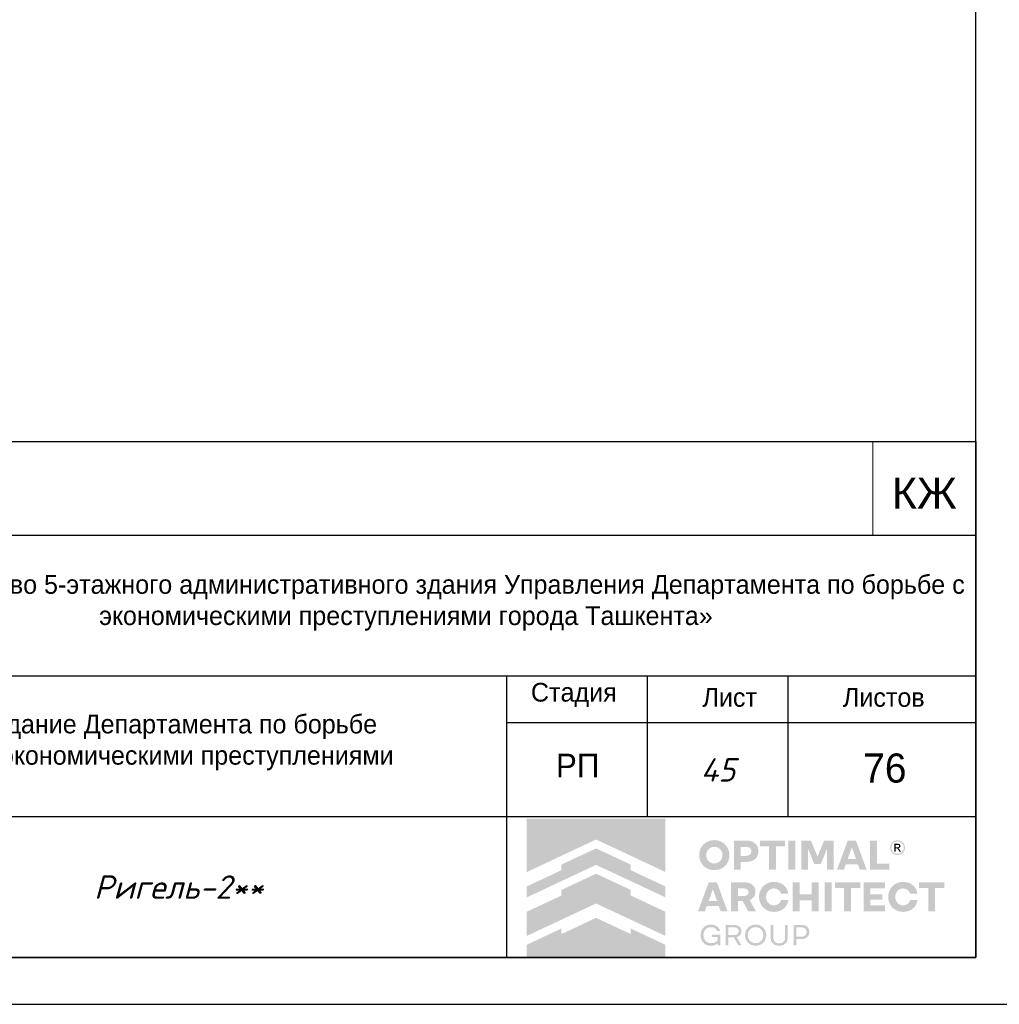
# Model space of a CAD drawing. Header units: millimetres. Extents: x -33345 to 4712671, y -3392 to 121473.
# Tile 567 of 656: x 2931338 to 2941783, y 44501 to 55001. Entities that reach past the tile are written whole.
import ezdxf

# ---------------------------------------------------------------- set-up
doc = ezdxf.new("R2010")
doc.units = ezdxf.units.MM
for name, color, linetype, lineweight in [('0.25', 7, 'Continuous', 25), ('Текст', 7, 'Continuous', 20), ('штамп', 7, 'Continuous', 13)]:
    doc.layers.add(name, color=color, linetype=linetype, lineweight=lineweight)
doc.layers.add('Лист', color=7, linetype='Continuous')
doc.styles.add('ISOCPEUR', font='isocpeui.ttf', dxfattribs={"height": 300})
doc.styles.get("Standard").update_dxf_attribs({"font": 'arial.ttf'})
doc.styles.add('X-U-RW-01$0$StyleROMANS', font='GOTHIC.TTF')

# ---------------------------------------------------------------- blocks, each defined once
blk = doc.blocks.new('*U327')
at = {"layer": '0.25', "color": 5, "linetype": 'Continuous', "lineweight": 25, "ltscale": 100}
blk.add_lwpolyline([(-125914, 0), (0, 0), (0, 42000), (-125914, 42000), (-125914, 0)], dxfattribs=at)
at = {"layer": '0.25', "color": 7, "linetype": 'Continuous', "lineweight": 30, "ltscale": 100}
blk.add_lwpolyline([(-123914, 500), (-500, 500), (-500, 41500), (-123914, 41500), (-123914, 500)], dxfattribs=at)
blk = doc.blocks.new('logo')
at = {"true_color": 0x90e0ed}
h = blk.add_hatch(color=141, dxfattribs=at)
h.dxf.hatch_style = 1
h.paths.add_polyline_path([(5.672, 5.668), (0.009, 5.668), (0.009, 3.483), (1.425, 4.147), (2.84, 4.81), (4.256, 4.147), (5.672, 3.483)])
at = {"true_color": 0x1f2877}
h = blk.add_hatch(color=166, dxfattribs=at)
h.dxf.hatch_style = 1
h.paths.add_polyline_path([(2.84, 4.449), (1.425, 3.786), (1.425, 3.558), (0.009, 2.894), (0.009, 2.448), (1.425, 3.112), (2.84, 3.775), (4.256, 3.112), (5.672, 2.448), (5.672, 2.894), (4.256, 3.558), (4.256, 3.786)])
h.paths.add_polyline_path([(2.84, 3.415), (1.425, 2.751), (1.425, 2.523), (0.009, 1.86), (0.009, 0.873), (1.425, 1.536), (2.84, 2.199), (4.256, 1.536), (5.672, 0.873), (5.672, 1.86), (4.256, 2.523), (4.256, 2.751)])
h.paths.add_polyline_path([(2.84, 1.611), (1.425, 0.947), (1.425, 1.176), (0.009, 0.512), (0.009, 0.005), (5.672, 0.005), (5.672, 0.512), (4.256, 1.176), (4.256, 0.947)])
at = {"true_color": 0x212121}
h = blk.add_hatch(color=250, dxfattribs=at)
h.dxf.hatch_style = 1
h.paths.add_polyline_path([(8.107, 4.61), (8.086, 4.63), (8.064, 4.649), (8.041, 4.667), (8.017, 4.683), (7.992, 4.699), (7.967, 4.713), (7.94, 4.726), (7.912, 4.738), (7.884, 4.749), (7.855, 4.759), (7.825, 4.766), (7.795, 4.773), (7.763, 4.778), (7.732, 4.782), (7.7, 4.784), (7.667, 4.785), (7.634, 4.784), (7.602, 4.782), (7.571, 4.778), (7.54, 4.773), (7.51, 4.766), (7.48, 4.758), (7.451, 4.749), (7.422, 4.738), (7.394, 4.725), (7.367, 4.712), (7.341, 4.697), (7.316, 4.682), (7.292, 4.665), (7.269, 4.648), (7.247, 4.629), (7.226, 4.609), (7.206, 4.588), (7.187, 4.566), (7.169, 4.544), (7.153, 4.52), (7.137, 4.495), (7.122, 4.47), (7.109, 4.443), (7.097, 4.416), (7.086, 4.387), (7.076, 4.359), (7.068, 4.329), (7.061, 4.299), (7.056, 4.268), (7.053, 4.237), (7.05, 4.205), (7.05, 4.173), (7.05, 4.14), (7.053, 4.108), (7.056, 4.077), (7.061, 4.047), (7.068, 4.016), (7.076, 3.987), (7.086, 3.958), (7.097, 3.93), (7.109, 3.903), (7.122, 3.876), (7.137, 3.85), (7.153, 3.826), (7.169, 3.802), (7.187, 3.779), (7.206, 3.757), (7.226, 3.736), (7.247, 3.716), (7.269, 3.697), (7.292, 3.679), (7.316, 3.662), (7.341, 3.647), (7.367, 3.633), (7.394, 3.619), (7.422, 3.607), (7.451, 3.596), (7.48, 3.587), (7.51, 3.579), (7.54, 3.573), (7.571, 3.568), (7.602, 3.564), (7.634, 3.562), (7.667, 3.561), (7.7, 3.562), (7.732, 3.564), (7.763, 3.568), (7.795, 3.573), (7.825, 3.579), (7.855, 3.587), (7.884, 3.596), (7.912, 3.607), (7.94, 3.619), (7.967, 3.633), (7.992, 3.647), (8.017, 3.662), (8.041, 3.679), (8.064, 3.697), (8.086, 3.716), (8.107, 3.736), (8.127, 3.757), (8.146, 3.779), (8.164, 3.802), (8.181, 3.826), (8.196, 3.85), (8.211, 3.876), (8.224, 3.903), (8.237, 3.93), (8.248, 3.958), (8.257, 3.987), (8.265, 4.016), (8.272, 4.047), (8.277, 4.077), (8.281, 4.108), (8.283, 4.14), (8.284, 4.173), (8.283, 4.205), (8.281, 4.237), (8.277, 4.268), (8.272, 4.299), (8.265, 4.329), (8.257, 4.359), (8.248, 4.387), (8.237, 4.416), (8.224, 4.443), (8.211, 4.47), (8.196, 4.495), (8.181, 4.52), (8.164, 4.544), (8.146, 4.567), (8.127, 4.589)])
h.paths.add_polyline_path([(7.841, 4.464), (7.854, 4.455), (7.867, 4.446), (7.879, 4.436), (7.891, 4.426), (7.902, 4.415), (7.913, 4.403), (7.923, 4.391), (7.933, 4.379), (7.942, 4.366), (7.95, 4.352), (7.958, 4.338), (7.965, 4.324), (7.972, 4.308), (7.977, 4.293), (7.982, 4.277), (7.987, 4.261), (7.99, 4.244), (7.993, 4.228), (7.995, 4.21), (7.996, 4.193), (7.996, 4.175), (7.996, 4.157), (7.995, 4.139), (7.993, 4.121), (7.99, 4.104), (7.987, 4.088), (7.982, 4.071), (7.977, 4.055), (7.972, 4.039), (7.965, 4.024), (7.958, 4.009), (7.95, 3.994), (7.942, 3.981), (7.933, 3.967), (7.923, 3.955), (7.913, 3.942), (7.902, 3.931), (7.891, 3.92), (7.879, 3.909), (7.867, 3.9), (7.854, 3.891), (7.841, 3.882), (7.827, 3.874), (7.813, 3.867), (7.798, 3.86), (7.783, 3.854), (7.767, 3.849), (7.751, 3.844), (7.735, 3.841), (7.718, 3.838), (7.701, 3.836), (7.684, 3.835), (7.667, 3.834), (7.649, 3.835), (7.632, 3.836), (7.615, 3.838), (7.598, 3.841), (7.582, 3.844), (7.566, 3.849), (7.551, 3.854), (7.535, 3.86), (7.521, 3.867), (7.506, 3.874), (7.492, 3.882), (7.479, 3.891), (7.466, 3.9), (7.454, 3.909), (7.442, 3.92), (7.431, 3.931), (7.42, 3.942), (7.41, 3.955), (7.4, 3.967), (7.391, 3.981), (7.383, 3.994), (7.375, 4.009), (7.368, 4.024), (7.362, 4.039), (7.356, 4.055), (7.351, 4.071), (7.347, 4.088), (7.343, 4.104), (7.34, 4.121), (7.338, 4.139), (7.337, 4.157), (7.337, 4.175), (7.337, 4.193), (7.338, 4.21), (7.34, 4.228), (7.343, 4.244), (7.347, 4.261), (7.351, 4.277), (7.356, 4.293), (7.362, 4.308), (7.368, 4.324), (7.375, 4.338), (7.383, 4.352), (7.391, 4.366), (7.4, 4.379), (7.41, 4.391), (7.42, 4.403), (7.431, 4.415), (7.442, 4.426), (7.454, 4.436), (7.466, 4.446), (7.479, 4.455), (7.492, 4.464), (7.506, 4.472), (7.521, 4.479), (7.535, 4.486), (7.551, 4.492), (7.566, 4.497), (7.582, 4.501), (7.598, 4.505), (7.615, 4.508), (7.632, 4.51), (7.649, 4.511), (7.667, 4.511), (7.684, 4.511), (7.701, 4.51), (7.718, 4.508), (7.735, 4.505), (7.751, 4.501), (7.767, 4.497), (7.783, 4.492), (7.798, 4.486), (7.813, 4.479), (7.827, 4.472)], flags=16)
h.paths.add_polyline_path([(9.335, 4.648), (9.319, 4.662), (9.301, 4.675), (9.283, 4.687), (9.264, 4.698), (9.245, 4.709), (9.224, 4.719), (9.203, 4.728), (9.181, 4.736), (9.158, 4.743), (9.134, 4.749), (9.11, 4.755), (9.085, 4.759), (9.059, 4.762), (9.032, 4.765), (9.005, 4.766), (8.977, 4.767), (8.47, 4.767), (8.47, 3.579), (8.75, 3.579), (8.75, 3.898), (8.977, 3.898), (9.005, 3.898), (9.032, 3.9), (9.059, 3.902), (9.085, 3.906), (9.11, 3.91), (9.134, 3.915), (9.158, 3.921), (9.181, 3.928), (9.203, 3.936), (9.224, 3.945), (9.245, 3.954), (9.264, 3.965), (9.283, 3.976), (9.301, 3.988), (9.319, 4.001), (9.335, 4.014), (9.35, 4.029), (9.365, 4.044), (9.379, 4.059), (9.391, 4.076), (9.403, 4.093), (9.414, 4.111), (9.424, 4.13), (9.432, 4.15), (9.44, 4.17), (9.447, 4.191), (9.453, 4.212), (9.458, 4.234), (9.461, 4.257), (9.464, 4.28), (9.466, 4.304), (9.466, 4.329), (9.466, 4.353), (9.464, 4.377), (9.461, 4.401), (9.458, 4.424), (9.453, 4.446), (9.447, 4.468), (9.44, 4.489), (9.432, 4.51), (9.424, 4.53), (9.414, 4.549), (9.403, 4.567), (9.391, 4.585), (9.379, 4.602), (9.365, 4.618), (9.35, 4.633)])
h.paths.add_polyline_path([(8.75, 4.511), (8.959, 4.511), (8.984, 4.511), (9.008, 4.508), (9.031, 4.505), (9.052, 4.499), (9.071, 4.492), (9.09, 4.484), (9.106, 4.474), (9.121, 4.463), (9.135, 4.45), (9.147, 4.436), (9.156, 4.421), (9.165, 4.404), (9.171, 4.387), (9.175, 4.368), (9.178, 4.348), (9.179, 4.327), (9.178, 4.306), (9.175, 4.287), (9.171, 4.268), (9.165, 4.251), (9.156, 4.235), (9.147, 4.22), (9.135, 4.206), (9.121, 4.193), (9.106, 4.182), (9.09, 4.172), (9.071, 4.164), (9.052, 4.157), (9.031, 4.151), (9.008, 4.148), (8.984, 4.145), (8.959, 4.144), (8.75, 4.144)], flags=16)
h.paths.add_polyline_path([(10.558, 4.767), (9.528, 4.767), (9.528, 4.529), (9.904, 4.529), (9.904, 3.579), (10.182, 3.579), (10.182, 4.529), (10.558, 4.529)])
h.paths.add_polyline_path([(10.975, 4.767), (10.695, 4.767), (10.695, 3.579), (10.975, 3.579)])
h.paths.add_polyline_path([(11.611, 4.767), (11.223, 4.767), (11.223, 3.579), (11.498, 3.579), (11.498, 4.426), (11.751, 3.806), (12.012, 3.806), (12.267, 4.426), (12.267, 3.579), (12.542, 3.579), (12.542, 4.767), (12.154, 4.767), (11.882, 4.116)])
h.paths.add_polyline_path([(13.451, 4.767), (13.116, 4.767), (12.68, 3.579), (12.959, 3.579), (13.038, 3.799), (13.529, 3.799), (13.609, 3.579), (13.888, 3.579)])
h.paths.add_polyline_path([(13.285, 4.487), (13.457, 4.01), (13.111, 4.01)], flags=16)
h.paths.add_polyline_path([(14.306, 4.767), (14.026, 4.767), (14.026, 3.579), (14.808, 3.579), (14.808, 3.827), (14.306, 3.827)])
h.paths.add_polyline_path([(15.871, 2.84), (15.857, 2.86), (15.841, 2.879), (15.825, 2.898), (15.808, 2.916), (15.79, 2.933), (15.771, 2.949), (15.752, 2.964), (15.731, 2.978), (15.71, 2.992), (15.688, 3.004), (15.666, 3.016), (15.643, 3.027), (15.619, 3.037), (15.594, 3.046), (15.569, 3.053), (15.543, 3.06), (15.516, 3.066), (15.49, 3.071), (15.462, 3.074), (15.434, 3.077), (15.406, 3.079), (15.377, 3.079), (15.344, 3.078), (15.312, 3.076), (15.281, 3.072), (15.25, 3.067), (15.22, 3.061), (15.191, 3.052), (15.162, 3.043), (15.134, 3.031), (15.106, 3.019), (15.08, 3.005), (15.054, 2.991), (15.03, 2.975), (15.006, 2.958), (14.984, 2.94), (14.962, 2.921), (14.942, 2.901), (14.922, 2.88), (14.903, 2.858), (14.886, 2.835), (14.869, 2.811), (14.854, 2.787), (14.84, 2.761), (14.827, 2.734), (14.815, 2.707), (14.804, 2.679), (14.795, 2.65), (14.787, 2.621), (14.78, 2.591), (14.775, 2.561), (14.772, 2.53), (14.769, 2.499), (14.769, 2.468), (14.769, 2.436), (14.772, 2.405), (14.775, 2.374), (14.78, 2.344), (14.787, 2.314), (14.795, 2.285), (14.804, 2.256), (14.815, 2.228), (14.827, 2.201), (14.84, 2.174), (14.854, 2.149), (14.869, 2.124), (14.886, 2.1), (14.903, 2.077), (14.922, 2.055), (14.942, 2.034), (14.962, 2.014), (14.984, 1.995), (15.006, 1.977), (15.03, 1.96), (15.054, 1.945), (15.08, 1.93), (15.106, 1.916), (15.134, 1.904), (15.162, 1.893), (15.191, 1.883), (15.22, 1.875), (15.25, 1.868), (15.281, 1.863), (15.312, 1.859), (15.344, 1.857), (15.377, 1.856), (15.406, 1.856), (15.434, 1.858), (15.462, 1.861), (15.49, 1.864), (15.516, 1.869), (15.543, 1.875), (15.569, 1.882), (15.594, 1.89), (15.619, 1.898), (15.643, 1.908), (15.666, 1.919), (15.688, 1.931), (15.71, 1.943), (15.731, 1.957), (15.752, 1.971), (15.771, 1.986), (15.79, 2.002), (15.808, 2.019), (15.825, 2.037), (15.841, 2.056), (15.857, 2.075), (15.871, 2.096), (15.885, 2.117), (15.898, 2.139), (15.91, 2.161), (15.921, 2.185), (15.93, 2.209), (15.939, 2.233), (15.947, 2.259), (15.953, 2.284), (15.959, 2.311), (15.964, 2.338), (15.668, 2.338), (15.659, 2.314), (15.649, 2.291), (15.638, 2.269), (15.625, 2.249), (15.61, 2.23), (15.594, 2.213), (15.576, 2.196), (15.557, 2.181), (15.536, 2.168), (15.515, 2.156), (15.493, 2.146), (15.471, 2.138), (15.448, 2.132), (15.424, 2.127), (15.4, 2.125), (15.375, 2.124), (15.358, 2.124), (15.342, 2.125), (15.326, 2.127), (15.31, 2.13), (15.294, 2.134), (15.279, 2.139), (15.264, 2.144), (15.249, 2.15), (15.235, 2.157), (15.221, 2.165), (15.207, 2.173), (15.195, 2.182), (15.182, 2.191), (15.17, 2.201), (15.159, 2.212), (15.148, 2.223), (15.138, 2.235), (15.128, 2.247), (15.119, 2.26), (15.11, 2.273), (15.102, 2.287), (15.094, 2.302), (15.087, 2.316), (15.081, 2.332), (15.075, 2.348), (15.07, 2.364), (15.066, 2.381), (15.062, 2.397), (15.059, 2.414), (15.057, 2.432), (15.056, 2.45), (15.056, 2.468), (15.056, 2.486), (15.057, 2.503), (15.059, 2.521), (15.062, 2.538), (15.066, 2.555), (15.07, 2.571), (15.075, 2.587), (15.081, 2.603), (15.087, 2.619), (15.094, 2.634), (15.102, 2.648), (15.11, 2.662), (15.119, 2.675), (15.128, 2.688), (15.138, 2.7), (15.148, 2.712), (15.159, 2.723), (15.17, 2.734), (15.182, 2.744), (15.195, 2.753), (15.207, 2.762), (15.221, 2.77), (15.235, 2.778), (15.249, 2.785), (15.264, 2.791), (15.279, 2.797), (15.294, 2.801), (15.31, 2.805), (15.326, 2.808), (15.342, 2.81), (15.358, 2.811), (15.375, 2.812), (15.4, 2.811), (15.424, 2.808), (15.448, 2.803), (15.471, 2.797), (15.493, 2.789), (15.515, 2.779), (15.536, 2.767), (15.557, 2.754), (15.576, 2.739), (15.594, 2.722), (15.61, 2.705), (15.625, 2.686), (15.638, 2.666), (15.649, 2.644), (15.659, 2.621), (15.668, 2.597), (15.964, 2.597), (15.959, 2.624), (15.953, 2.651), (15.947, 2.677), (15.939, 2.702), (15.93, 2.726), (15.921, 2.75), (15.91, 2.774), (15.898, 2.796), (15.885, 2.818)])
h.paths.add_polyline_path([(14.632, 3.061), (13.76, 3.061), (13.76, 1.874), (14.632, 1.874), (14.632, 2.122), (14.04, 2.122), (14.04, 2.359), (14.528, 2.359), (14.528, 2.572), (14.04, 2.572), (14.04, 2.813), (14.632, 2.813)])
h.paths.add_polyline_path([(13.624, 3.061), (12.593, 3.061), (12.593, 2.824), (12.969, 2.824), (12.969, 1.874), (13.248, 1.874), (13.248, 2.824), (13.624, 2.824)])
h.paths.add_polyline_path([(12.457, 3.061), (12.177, 3.061), (12.177, 1.874), (12.457, 1.874)])
h.paths.add_polyline_path([(11.929, 3.061), (11.648, 3.061), (11.648, 2.572), (11.147, 2.572), (11.147, 3.061), (10.867, 3.061), (10.867, 1.874), (11.147, 1.874), (11.147, 2.329), (11.648, 2.329), (11.648, 1.874), (11.929, 1.874)])
h.paths.add_polyline_path([(10.624, 2.796), (10.611, 2.818), (10.597, 2.84), (10.583, 2.86), (10.567, 2.879), (10.551, 2.898), (10.534, 2.916), (10.516, 2.933), (10.497, 2.949), (10.477, 2.964), (10.457, 2.978), (10.436, 2.992), (10.414, 3.004), (10.392, 3.016), (10.368, 3.027), (10.344, 3.037), (10.32, 3.046), (10.294, 3.053), (10.269, 3.06), (10.242, 3.066), (10.215, 3.071), (10.188, 3.074), (10.16, 3.077), (10.132, 3.079), (10.103, 3.079), (10.07, 3.078), (10.038, 3.076), (10.007, 3.072), (9.976, 3.067), (9.946, 3.061), (9.917, 3.052), (9.888, 3.043), (9.86, 3.031), (9.832, 3.019), (9.806, 3.005), (9.78, 2.991), (9.756, 2.975), (9.732, 2.958), (9.71, 2.94), (9.688, 2.921), (9.667, 2.901), (9.648, 2.88), (9.629, 2.858), (9.612, 2.835), (9.595, 2.811), (9.58, 2.787), (9.566, 2.761), (9.553, 2.734), (9.541, 2.707), (9.53, 2.679), (9.52, 2.65), (9.512, 2.621), (9.506, 2.591), (9.501, 2.561), (9.497, 2.53), (9.495, 2.499), (9.494, 2.468), (9.495, 2.436), (9.497, 2.405), (9.501, 2.374), (9.506, 2.344), (9.512, 2.314), (9.52, 2.285), (9.53, 2.256), (9.541, 2.228), (9.553, 2.201), (9.566, 2.174), (9.58, 2.149), (9.595, 2.124), (9.612, 2.1), (9.629, 2.077), (9.648, 2.055), (9.667, 2.034), (9.688, 2.014), (9.71, 1.995), (9.732, 1.977), (9.756, 1.96), (9.78, 1.945), (9.806, 1.93), (9.832, 1.916), (9.86, 1.904), (9.888, 1.893), (9.917, 1.883), (9.946, 1.875), (9.976, 1.868), (10.007, 1.863), (10.038, 1.859), (10.07, 1.857), (10.103, 1.856), (10.132, 1.856), (10.16, 1.858), (10.188, 1.861), (10.215, 1.864), (10.242, 1.869), (10.269, 1.875), (10.294, 1.882), (10.32, 1.89), (10.344, 1.898), (10.368, 1.908), (10.392, 1.919), (10.414, 1.931), (10.436, 1.943), (10.457, 1.957), (10.477, 1.971), (10.497, 1.986), (10.516, 2.002), (10.534, 2.019), (10.551, 2.037), (10.567, 2.056), (10.583, 2.075), (10.597, 2.096), (10.611, 2.117), (10.624, 2.139), (10.636, 2.161), (10.646, 2.185), (10.656, 2.209), (10.665, 2.233), (10.673, 2.259), (10.679, 2.284), (10.685, 2.311), (10.689, 2.338), (10.393, 2.338), (10.385, 2.314), (10.375, 2.291), (10.364, 2.269), (10.351, 2.249), (10.336, 2.23), (10.32, 2.213), (10.302, 2.196), (10.282, 2.181), (10.262, 2.168), (10.241, 2.156), (10.219, 2.146), (10.197, 2.138), (10.174, 2.132), (10.15, 2.127), (10.126, 2.125), (10.101, 2.124), (10.084, 2.124), (10.068, 2.125), (10.052, 2.127), (10.036, 2.13), (10.02, 2.134), (10.005, 2.139), (9.99, 2.144), (9.975, 2.15), (9.961, 2.157), (9.947, 2.165), (9.933, 2.173), (9.92, 2.182), (9.908, 2.191), (9.896, 2.201), (9.885, 2.212), (9.874, 2.223), (9.864, 2.235), (9.854, 2.247), (9.844, 2.26), (9.836, 2.273), (9.828, 2.287), (9.82, 2.302), (9.813, 2.316), (9.806, 2.332), (9.801, 2.348), (9.796, 2.364), (9.791, 2.381), (9.788, 2.397), (9.785, 2.414), (9.783, 2.432), (9.782, 2.45), (9.782, 2.468), (9.782, 2.486), (9.783, 2.503), (9.785, 2.521), (9.788, 2.538), (9.791, 2.555), (9.796, 2.571), (9.801, 2.587), (9.806, 2.603), (9.813, 2.619), (9.82, 2.634), (9.828, 2.648), (9.836, 2.662), (9.844, 2.675), (9.854, 2.688), (9.864, 2.7), (9.874, 2.712), (9.885, 2.723), (9.896, 2.734), (9.908, 2.744), (9.92, 2.753), (9.933, 2.762), (9.947, 2.77), (9.961, 2.778), (9.975, 2.785), (9.99, 2.791), (10.005, 2.797), (10.02, 2.801), (10.036, 2.805), (10.052, 2.808), (10.068, 2.81), (10.084, 2.811), (10.101, 2.812), (10.126, 2.811), (10.15, 2.808), (10.174, 2.803), (10.197, 2.797), (10.219, 2.789), (10.241, 2.779), (10.262, 2.767), (10.282, 2.754), (10.302, 2.739), (10.32, 2.722), (10.336, 2.705), (10.351, 2.686), (10.364, 2.666), (10.375, 2.644), (10.385, 2.621), (10.393, 2.597), (10.689, 2.597), (10.685, 2.624), (10.679, 2.651), (10.673, 2.677), (10.665, 2.702), (10.656, 2.726), (10.646, 2.75), (10.636, 2.774)])
h.paths.add_polyline_path([(9.251, 2.936), (9.221, 2.962), (9.189, 2.986), (9.153, 3.006), (9.113, 3.023), (9.07, 3.037), (9.024, 3.047), (8.974, 3.055), (8.921, 3.06), (8.865, 3.061), (8.347, 3.061), (8.347, 1.874), (8.628, 1.874), (8.628, 2.294), (8.826, 2.294), (9.057, 1.874), (9.372, 1.874), (9.108, 2.335), (9.136, 2.346), (9.162, 2.359), (9.187, 2.374), (9.21, 2.39), (9.231, 2.407), (9.25, 2.425), (9.268, 2.445), (9.284, 2.466), (9.299, 2.488), (9.311, 2.512), (9.322, 2.537), (9.33, 2.563), (9.337, 2.59), (9.342, 2.619), (9.345, 2.649), (9.346, 2.68), (9.344, 2.725), (9.338, 2.766), (9.328, 2.805), (9.315, 2.842), (9.297, 2.876), (9.276, 2.907)])
h.paths.add_polyline_path([(8.949, 2.802), (8.967, 2.796), (8.984, 2.789), (8.999, 2.781), (9.012, 2.772), (9.024, 2.761), (9.035, 2.75), (9.044, 2.737), (9.051, 2.724), (9.056, 2.709), (9.06, 2.693), (9.063, 2.677), (9.064, 2.659), (9.063, 2.642), (9.06, 2.626), (9.056, 2.61), (9.051, 2.596), (9.044, 2.582), (9.035, 2.57), (9.024, 2.559), (9.012, 2.548), (8.999, 2.539), (8.984, 2.531), (8.967, 2.524), (8.949, 2.518), (8.93, 2.514), (8.909, 2.511), (8.887, 2.509), (8.863, 2.508), (8.628, 2.508), (8.628, 2.812), (8.863, 2.812), (8.887, 2.811), (8.909, 2.809), (8.93, 2.806)], flags=16)
h.paths.add_polyline_path([(7.773, 3.061), (7.438, 3.061), (7.002, 1.874), (7.28, 1.874), (7.36, 2.093), (7.851, 2.093), (7.931, 1.874), (8.209, 1.874)])
h.paths.add_polyline_path([(7.606, 2.781), (7.778, 2.304), (7.433, 2.304)], flags=16)
h.paths.add_polyline_path([(17.059, 3.061), (16.029, 3.061), (16.029, 2.824), (16.405, 2.824), (16.405, 1.874), (16.683, 1.874), (16.683, 2.824), (17.059, 2.824)])
at = {"true_color": 0xa7a9ac}
h = blk.add_hatch(color=253, dxfattribs=at)
h.dxf.hatch_style = 1
h.paths.add_polyline_path([(15.277, 4.754), (15.255, 4.763), (15.232, 4.77), (15.208, 4.776), (15.185, 4.779), (15.164, 4.781), (15.162, 4.781), (15.138, 4.781), (15.127, 4.78), (15.114, 4.779), (15.101, 4.777), (15.088, 4.775), (15.076, 4.772), (15.063, 4.769), (15.05, 4.765), (15.038, 4.76), (15.026, 4.755), (14.997, 4.739), (14.969, 4.721), (14.945, 4.701), (14.923, 4.679), (14.903, 4.654), (14.886, 4.628), (14.872, 4.599), (14.86, 4.567), (14.856, 4.553), (14.853, 4.539), (14.85, 4.525), (14.848, 4.51), (14.847, 4.496), (14.847, 4.481), (14.847, 4.466), (14.848, 4.452), (14.851, 4.426), (14.857, 4.402), (14.864, 4.378), (14.873, 4.355), (14.884, 4.333), (14.896, 4.312), (14.911, 4.291), (14.928, 4.272), (14.94, 4.259), (14.954, 4.247), (14.968, 4.236), (14.982, 4.225), (14.997, 4.216), (15.013, 4.207), (15.029, 4.2), (15.046, 4.193), (15.064, 4.187), (15.082, 4.182), (15.1, 4.179), (15.119, 4.176), (15.14, 4.175), (15.16, 4.175), (15.181, 4.176), (15.202, 4.179), (15.222, 4.183), (15.241, 4.188), (15.26, 4.195), (15.279, 4.203), (15.297, 4.212), (15.314, 4.222), (15.331, 4.234), (15.347, 4.247), (15.364, 4.263), (15.38, 4.28), (15.395, 4.298), (15.408, 4.317), (15.419, 4.337), (15.429, 4.358), (15.437, 4.38), (15.444, 4.403), (15.448, 4.418), (15.45, 4.433), (15.452, 4.448), (15.453, 4.463), (15.454, 4.466), (15.454, 4.49), (15.453, 4.501), (15.45, 4.523), (15.446, 4.544), (15.441, 4.565), (15.434, 4.586), (15.426, 4.605), (15.416, 4.624), (15.405, 4.643), (15.392, 4.661), (15.38, 4.676), (15.368, 4.69), (15.354, 4.703), (15.34, 4.715), (15.326, 4.726), (15.31, 4.736), (15.294, 4.745)])
h.paths.add_polyline_path([(15.249, 4.711), (15.292, 4.687), (15.329, 4.657), (15.36, 4.619), (15.383, 4.576), (15.398, 4.529), (15.403, 4.478), (15.398, 4.427), (15.383, 4.379), (15.36, 4.336), (15.329, 4.299), (15.291, 4.268), (15.248, 4.245), (15.2, 4.23), (15.149, 4.225), (15.099, 4.23), (15.051, 4.245), (15.009, 4.268), (14.971, 4.299), (14.941, 4.337), (14.917, 4.38), (14.903, 4.427), (14.897, 4.478), (14.903, 4.529), (14.917, 4.576), (14.941, 4.619), (14.972, 4.657), (15.009, 4.688), (15.052, 4.711), (15.099, 4.726), (15.15, 4.731), (15.201, 4.726)], flags=16)
h.paths.add_polyline_path([(15.197, 4.632), (15.209, 4.629), (15.219, 4.625), (15.227, 4.621), (15.235, 4.616), (15.242, 4.61), (15.249, 4.603), (15.254, 4.596), (15.259, 4.587), (15.263, 4.578), (15.267, 4.565), (15.269, 4.553), (15.269, 4.541), (15.267, 4.529), (15.264, 4.518), (15.259, 4.507), (15.252, 4.496), (15.244, 4.486), (15.238, 4.48), (15.232, 4.475), (15.225, 4.471), (15.218, 4.467), (15.211, 4.464), (15.203, 4.461), (15.196, 4.459), (15.187, 4.458), (15.177, 4.456), (15.177, 4.456), (15.189, 4.449), (15.197, 4.445), (15.203, 4.439), (15.209, 4.433), (15.215, 4.426), (15.226, 4.413), (15.235, 4.399), (15.245, 4.386), (15.254, 4.372), (15.29, 4.313), (15.291, 4.311), (15.289, 4.31), (15.23, 4.31), (15.226, 4.312), (15.182, 4.389), (15.157, 4.425), (15.152, 4.43), (15.147, 4.435), (15.141, 4.439), (15.135, 4.442), (15.129, 4.445), (15.122, 4.447), (15.115, 4.448), (15.107, 4.448), (15.072, 4.449), (15.07, 4.449), (15.07, 4.311), (15.018, 4.311), (15.018, 4.636), (15.02, 4.637), (15.161, 4.635), (15.173, 4.635), (15.185, 4.634)], flags=0)
h.paths.add_polyline_path([(15.178, 4.588), (15.187, 4.584), (15.196, 4.579), (15.2, 4.576), (15.203, 4.572), (15.206, 4.568), (15.209, 4.564), (15.211, 4.559), (15.212, 4.554), (15.213, 4.549), (15.213, 4.544), (15.213, 4.538), (15.212, 4.533), (15.211, 4.528), (15.209, 4.523), (15.206, 4.518), (15.203, 4.514), (15.199, 4.51), (15.195, 4.506), (15.19, 4.503), (15.184, 4.5), (15.178, 4.499), (15.173, 4.497), (15.161, 4.495), (15.15, 4.494), (15.138, 4.494), (15.127, 4.494), (15.074, 4.493), (15.071, 4.493), (15.071, 4.592), (15.096, 4.592), (15.159, 4.591), (15.169, 4.59)], flags=0)
h.paths.add_polyline_path([(15.267, 4.565), (15.263, 4.578), (15.259, 4.587), (15.254, 4.596), (15.249, 4.603), (15.242, 4.61), (15.235, 4.616), (15.227, 4.621), (15.219, 4.625), (15.209, 4.629), (15.197, 4.632), (15.185, 4.634), (15.173, 4.635), (15.161, 4.635), (15.02, 4.637), (15.018, 4.636), (15.018, 4.311), (15.07, 4.311), (15.07, 4.449), (15.072, 4.449), (15.107, 4.448), (15.115, 4.448), (15.122, 4.447), (15.129, 4.445), (15.135, 4.442), (15.141, 4.439), (15.147, 4.435), (15.152, 4.43), (15.157, 4.425), (15.182, 4.389), (15.226, 4.312), (15.23, 4.31), (15.289, 4.31), (15.291, 4.311), (15.29, 4.313), (15.254, 4.372), (15.245, 4.386), (15.235, 4.399), (15.226, 4.413), (15.215, 4.426), (15.209, 4.433), (15.203, 4.439), (15.197, 4.445), (15.189, 4.449), (15.177, 4.456), (15.187, 4.458), (15.196, 4.459), (15.203, 4.461), (15.211, 4.464), (15.218, 4.467), (15.225, 4.471), (15.232, 4.475), (15.238, 4.48), (15.244, 4.486), (15.252, 4.496), (15.259, 4.507), (15.264, 4.518), (15.267, 4.529), (15.269, 4.541), (15.269, 4.553)], flags=0)
h = blk.add_hatch(color=253, dxfattribs=at)
h.dxf.hatch_style = 1
h.paths.add_polyline_path([(15.242, 4.61), (15.235, 4.616), (15.227, 4.621), (15.219, 4.625), (15.209, 4.629), (15.197, 4.632), (15.185, 4.634), (15.173, 4.635), (15.161, 4.635), (15.02, 4.637), (15.018, 4.636), (15.018, 4.311), (15.07, 4.311), (15.07, 4.449), (15.072, 4.449), (15.107, 4.448), (15.115, 4.448), (15.122, 4.447), (15.129, 4.445), (15.135, 4.442), (15.141, 4.439), (15.147, 4.435), (15.152, 4.43), (15.157, 4.425), (15.182, 4.389), (15.226, 4.312), (15.23, 4.31), (15.289, 4.31), (15.291, 4.311), (15.29, 4.313), (15.254, 4.372), (15.245, 4.386), (15.235, 4.399), (15.226, 4.413), (15.215, 4.426), (15.209, 4.433), (15.203, 4.439), (15.197, 4.445), (15.189, 4.449), (15.177, 4.456), (15.187, 4.458), (15.196, 4.459), (15.203, 4.461), (15.211, 4.464), (15.218, 4.467), (15.225, 4.471), (15.232, 4.475), (15.238, 4.48), (15.244, 4.486), (15.252, 4.496), (15.259, 4.507), (15.264, 4.518), (15.267, 4.529), (15.269, 4.541), (15.269, 4.553), (15.267, 4.565), (15.263, 4.578), (15.259, 4.587), (15.254, 4.596), (15.249, 4.603)])
h.paths.add_polyline_path([(15.169, 4.59), (15.178, 4.588), (15.187, 4.584), (15.196, 4.579), (15.2, 4.576), (15.203, 4.572), (15.206, 4.568), (15.209, 4.564), (15.211, 4.559), (15.212, 4.554), (15.213, 4.549), (15.213, 4.544), (15.213, 4.538), (15.212, 4.533), (15.211, 4.528), (15.209, 4.523), (15.206, 4.518), (15.203, 4.514), (15.199, 4.51), (15.195, 4.506), (15.19, 4.503), (15.184, 4.5), (15.178, 4.499), (15.173, 4.497), (15.161, 4.495), (15.15, 4.494), (15.138, 4.494), (15.127, 4.494), (15.074, 4.493), (15.071, 4.493), (15.071, 4.592), (15.096, 4.592), (15.159, 4.591)], flags=16)
h = blk.add_hatch(color=253, dxfattribs=at)
h.dxf.hatch_style = 1
h.paths.add_polyline_path([(7.824, 1.219), (7.813, 1.23), (7.803, 1.24), (7.791, 1.249), (7.78, 1.258), (7.768, 1.267), (7.756, 1.275), (7.743, 1.283), (7.73, 1.29), (7.716, 1.297), (7.703, 1.303), (7.688, 1.309), (7.674, 1.314), (7.659, 1.319), (7.644, 1.323), (7.628, 1.326), (7.613, 1.329), (7.597, 1.332), (7.581, 1.334), (7.564, 1.335), (7.547, 1.336), (7.53, 1.336), (7.506, 1.335), (7.483, 1.334), (7.461, 1.331), (7.439, 1.328), (7.417, 1.323), (7.396, 1.317), (7.376, 1.31), (7.356, 1.302), (7.337, 1.293), (7.319, 1.284), (7.301, 1.273), (7.284, 1.262), (7.268, 1.25), (7.253, 1.237), (7.238, 1.224), (7.224, 1.21), (7.211, 1.195), (7.199, 1.179), (7.187, 1.163), (7.176, 1.146), (7.166, 1.129), (7.157, 1.11), (7.149, 1.092), (7.141, 1.073), (7.134, 1.053), (7.128, 1.033), (7.124, 1.012), (7.119, 0.991), (7.116, 0.97), (7.114, 0.949), (7.113, 0.927), (7.112, 0.904), (7.113, 0.88), (7.114, 0.857), (7.116, 0.834), (7.12, 0.811), (7.124, 0.789), (7.129, 0.768), (7.135, 0.747), (7.142, 0.727), (7.15, 0.707), (7.159, 0.688), (7.168, 0.67), (7.178, 0.652), (7.189, 0.636), (7.201, 0.62), (7.214, 0.605), (7.227, 0.59), (7.241, 0.577), (7.255, 0.564), (7.271, 0.552), (7.286, 0.54), (7.303, 0.53), (7.32, 0.52), (7.338, 0.511), (7.357, 0.503), (7.376, 0.496), (7.396, 0.49), (7.416, 0.485), (7.436, 0.48), (7.458, 0.477), (7.479, 0.475), (7.501, 0.473), (7.524, 0.473), (7.546, 0.473), (7.567, 0.474), (7.588, 0.476), (7.608, 0.479), (7.627, 0.483), (7.646, 0.488), (7.664, 0.493), (7.682, 0.5), (7.699, 0.507), (7.716, 0.514), (7.732, 0.523), (7.747, 0.532), (7.761, 0.541), (7.775, 0.551), (7.789, 0.562), (7.802, 0.574), (7.802, 0.485), (7.911, 0.485), (7.911, 0.921), (7.578, 0.921), (7.578, 0.827), (7.802, 0.827), (7.802, 0.709), (7.794, 0.695), (7.785, 0.681), (7.774, 0.668), (7.763, 0.656), (7.75, 0.645), (7.735, 0.634), (7.72, 0.624), (7.703, 0.615), (7.685, 0.606), (7.666, 0.599), (7.647, 0.593), (7.627, 0.588), (7.606, 0.584), (7.585, 0.581), (7.563, 0.58), (7.54, 0.579), (7.522, 0.579), (7.505, 0.58), (7.488, 0.582), (7.472, 0.585), (7.456, 0.588), (7.441, 0.592), (7.425, 0.597), (7.411, 0.602), (7.396, 0.608), (7.383, 0.615), (7.369, 0.622), (7.357, 0.63), (7.345, 0.639), (7.333, 0.648), (7.322, 0.658), (7.311, 0.668), (7.301, 0.679), (7.292, 0.69), (7.283, 0.702), (7.275, 0.715), (7.267, 0.728), (7.26, 0.741), (7.253, 0.756), (7.247, 0.77), (7.242, 0.786), (7.237, 0.801), (7.234, 0.817), (7.23, 0.834), (7.228, 0.851), (7.226, 0.868), (7.225, 0.886), (7.225, 0.904), (7.225, 0.921), (7.226, 0.938), (7.228, 0.954), (7.23, 0.97), (7.233, 0.986), (7.236, 1.001), (7.24, 1.016), (7.245, 1.031), (7.25, 1.046), (7.256, 1.06), (7.262, 1.074), (7.27, 1.087), (7.277, 1.099), (7.285, 1.112), (7.294, 1.123), (7.304, 1.135), (7.314, 1.145), (7.324, 1.155), (7.335, 1.165), (7.347, 1.174), (7.359, 1.182), (7.371, 1.19), (7.385, 1.197), (7.398, 1.204), (7.412, 1.21), (7.427, 1.215), (7.442, 1.22), (7.458, 1.223), (7.474, 1.226), (7.49, 1.228), (7.508, 1.229), (7.525, 1.23), (7.547, 1.229), (7.569, 1.227), (7.59, 1.224), (7.61, 1.219), (7.629, 1.214), (7.648, 1.207), (7.667, 1.199), (7.684, 1.189), (7.701, 1.178), (7.716, 1.166), (7.73, 1.154), (7.743, 1.14), (7.755, 1.125), (7.765, 1.109), (7.775, 1.091), (7.783, 1.073), (7.908, 1.073), (7.903, 1.089), (7.897, 1.104), (7.891, 1.118), (7.884, 1.132), (7.877, 1.146), (7.869, 1.159), (7.861, 1.172), (7.852, 1.185), (7.843, 1.197), (7.834, 1.208)])
h.paths.add_polyline_path([(8.756, 1.163), (8.751, 1.175), (8.746, 1.187), (8.74, 1.198), (8.733, 1.208), (8.725, 1.219), (8.717, 1.229), (8.709, 1.238), (8.7, 1.247), (8.69, 1.255), (8.68, 1.263), (8.669, 1.271), (8.658, 1.278), (8.646, 1.285), (8.634, 1.291), (8.621, 1.296), (8.608, 1.301), (8.594, 1.306), (8.579, 1.31), (8.565, 1.314), (8.549, 1.317), (8.534, 1.319), (8.517, 1.321), (8.501, 1.322), (8.484, 1.323), (8.466, 1.323), (8.136, 1.323), (8.136, 0.485), (8.245, 0.485), (8.245, 0.814), (8.464, 0.814), (8.654, 0.485), (8.783, 0.485), (8.579, 0.828), (8.602, 0.835), (8.623, 0.843), (8.643, 0.853), (8.662, 0.863), (8.679, 0.875), (8.695, 0.888), (8.709, 0.902), (8.723, 0.917), (8.734, 0.933), (8.744, 0.95), (8.753, 0.968), (8.76, 0.986), (8.766, 1.006), (8.769, 1.026), (8.772, 1.047), (8.773, 1.07), (8.772, 1.084), (8.771, 1.098), (8.77, 1.112), (8.767, 1.125), (8.764, 1.138), (8.761, 1.151)])
h.paths.add_polyline_path([(8.245, 1.223), (8.455, 1.223), (8.479, 1.223), (8.501, 1.221), (8.522, 1.218), (8.541, 1.213), (8.56, 1.207), (8.577, 1.2), (8.592, 1.192), (8.606, 1.182), (8.619, 1.171), (8.63, 1.159), (8.639, 1.146), (8.647, 1.132), (8.653, 1.117), (8.657, 1.101), (8.659, 1.084), (8.66, 1.066), (8.659, 1.047), (8.657, 1.03), (8.653, 1.014), (8.647, 0.999), (8.639, 0.985), (8.63, 0.972), (8.619, 0.96), (8.606, 0.949), (8.592, 0.94), (8.577, 0.931), (8.56, 0.924), (8.541, 0.918), (8.522, 0.914), (8.501, 0.911), (8.479, 0.909), (8.455, 0.908), (8.245, 0.908)], flags=16)
h.paths.add_polyline_path([(9.702, 1.165), (9.689, 1.181), (9.676, 1.197), (9.662, 1.212), (9.647, 1.226), (9.631, 1.239), (9.615, 1.252), (9.598, 1.263), (9.581, 1.274), (9.563, 1.285), (9.544, 1.294), (9.525, 1.303), (9.505, 1.311), (9.484, 1.317), (9.464, 1.323), (9.443, 1.328), (9.421, 1.331), (9.399, 1.334), (9.377, 1.336), (9.355, 1.336), (9.332, 1.336), (9.31, 1.334), (9.288, 1.331), (9.266, 1.328), (9.245, 1.323), (9.225, 1.317), (9.204, 1.311), (9.184, 1.303), (9.165, 1.294), (9.146, 1.285), (9.128, 1.274), (9.111, 1.263), (9.094, 1.252), (9.078, 1.239), (9.062, 1.226), (9.047, 1.212), (9.033, 1.197), (9.02, 1.181), (9.007, 1.165), (8.995, 1.148), (8.984, 1.131), (8.974, 1.113), (8.965, 1.094), (8.956, 1.075), (8.948, 1.055), (8.941, 1.034), (8.936, 1.014), (8.931, 0.993), (8.928, 0.971), (8.925, 0.949), (8.923, 0.927), (8.923, 0.904), (8.923, 0.882), (8.925, 0.859), (8.928, 0.838), (8.931, 0.816), (8.936, 0.795), (8.941, 0.774), (8.948, 0.754), (8.956, 0.734), (8.965, 0.715), (8.974, 0.696), (8.984, 0.678), (8.995, 0.66), (9.007, 0.644), (9.02, 0.628), (9.033, 0.612), (9.047, 0.597), (9.062, 0.583), (9.078, 0.57), (9.094, 0.557), (9.111, 0.545), (9.128, 0.534), (9.146, 0.524), (9.165, 0.514), (9.184, 0.506), (9.204, 0.498), (9.225, 0.491), (9.245, 0.486), (9.266, 0.481), (9.288, 0.477), (9.31, 0.475), (9.332, 0.473), (9.355, 0.473), (9.377, 0.473), (9.399, 0.475), (9.421, 0.477), (9.443, 0.481), (9.464, 0.486), (9.484, 0.491), (9.505, 0.498), (9.525, 0.506), (9.544, 0.514), (9.563, 0.524), (9.581, 0.534), (9.598, 0.545), (9.615, 0.557), (9.631, 0.57), (9.647, 0.583), (9.662, 0.597), (9.676, 0.612), (9.689, 0.628), (9.702, 0.644), (9.714, 0.66), (9.725, 0.678), (9.735, 0.696), (9.744, 0.715), (9.753, 0.734), (9.761, 0.754), (9.768, 0.774), (9.773, 0.795), (9.778, 0.816), (9.782, 0.838), (9.784, 0.859), (9.786, 0.882), (9.786, 0.904), (9.786, 0.927), (9.784, 0.949), (9.782, 0.971), (9.778, 0.993), (9.773, 1.014), (9.768, 1.034), (9.761, 1.055), (9.753, 1.075), (9.744, 1.094), (9.735, 1.113), (9.725, 1.131), (9.714, 1.148)])
h.paths.add_polyline_path([(9.126, 1.137), (9.136, 1.148), (9.148, 1.158), (9.16, 1.167), (9.172, 1.176), (9.185, 1.184), (9.198, 1.192), (9.212, 1.199), (9.227, 1.205), (9.242, 1.211), (9.257, 1.216), (9.272, 1.22), (9.288, 1.223), (9.304, 1.226), (9.321, 1.228), (9.337, 1.229), (9.355, 1.23), (9.372, 1.229), (9.388, 1.228), (9.405, 1.226), (9.421, 1.223), (9.437, 1.22), (9.452, 1.216), (9.467, 1.211), (9.482, 1.205), (9.497, 1.199), (9.511, 1.192), (9.524, 1.184), (9.537, 1.176), (9.549, 1.167), (9.561, 1.158), (9.573, 1.148), (9.583, 1.137), (9.594, 1.126), (9.604, 1.114), (9.613, 1.102), (9.621, 1.089), (9.629, 1.076), (9.637, 1.063), (9.644, 1.048), (9.65, 1.034), (9.655, 1.019), (9.66, 1.003), (9.664, 0.988), (9.668, 0.972), (9.67, 0.955), (9.672, 0.939), (9.673, 0.922), (9.674, 0.904), (9.673, 0.887), (9.672, 0.87), (9.67, 0.853), (9.668, 0.837), (9.664, 0.821), (9.66, 0.805), (9.655, 0.79), (9.65, 0.775), (9.644, 0.76), (9.637, 0.746), (9.629, 0.732), (9.621, 0.719), (9.613, 0.707), (9.604, 0.694), (9.594, 0.683), (9.583, 0.672), (9.573, 0.661), (9.561, 0.651), (9.549, 0.641), (9.537, 0.633), (9.524, 0.624), (9.511, 0.617), (9.497, 0.61), (9.482, 0.603), (9.467, 0.598), (9.452, 0.593), (9.437, 0.589), (9.421, 0.585), (9.405, 0.582), (9.388, 0.581), (9.372, 0.579), (9.355, 0.579), (9.337, 0.579), (9.321, 0.581), (9.304, 0.582), (9.288, 0.585), (9.272, 0.589), (9.257, 0.593), (9.242, 0.598), (9.227, 0.603), (9.212, 0.61), (9.198, 0.617), (9.185, 0.624), (9.172, 0.633), (9.16, 0.641), (9.148, 0.651), (9.136, 0.661), (9.126, 0.672), (9.115, 0.683), (9.105, 0.694), (9.096, 0.707), (9.088, 0.719), (9.08, 0.732), (9.072, 0.746), (9.065, 0.76), (9.059, 0.775), (9.054, 0.79), (9.049, 0.805), (9.045, 0.821), (9.041, 0.837), (9.039, 0.853), (9.037, 0.87), (9.036, 0.887), (9.035, 0.904), (9.036, 0.922), (9.037, 0.939), (9.039, 0.955), (9.041, 0.972), (9.045, 0.988), (9.049, 1.003), (9.054, 1.019), (9.059, 1.034), (9.065, 1.048), (9.072, 1.063), (9.08, 1.076), (9.088, 1.089), (9.096, 1.102), (9.105, 1.114), (9.115, 1.126)], flags=16)
h.paths.add_polyline_path([(10.079, 1.323), (9.97, 1.323), (9.97, 0.817), (9.97, 0.797), (9.972, 0.778), (9.973, 0.759), (9.976, 0.741), (9.979, 0.723), (9.983, 0.705), (9.988, 0.689), (9.994, 0.672), (10, 0.656), (10.007, 0.641), (10.015, 0.627), (10.023, 0.613), (10.032, 0.6), (10.042, 0.587), (10.052, 0.575), (10.063, 0.564), (10.074, 0.553), (10.086, 0.543), (10.099, 0.534), (10.113, 0.525), (10.127, 0.517), (10.141, 0.51), (10.156, 0.503), (10.172, 0.496), (10.189, 0.491), (10.205, 0.486), (10.223, 0.482), (10.241, 0.479), (10.259, 0.476), (10.278, 0.474), (10.298, 0.473), (10.318, 0.473), (10.338, 0.473), (10.358, 0.474), (10.377, 0.476), (10.395, 0.479), (10.413, 0.482), (10.43, 0.486), (10.447, 0.491), (10.464, 0.496), (10.479, 0.503), (10.495, 0.51), (10.509, 0.517), (10.523, 0.525), (10.536, 0.534), (10.549, 0.543), (10.561, 0.553), (10.573, 0.564), (10.583, 0.575), (10.593, 0.587), (10.603, 0.6), (10.612, 0.613), (10.62, 0.627), (10.628, 0.641), (10.635, 0.656), (10.641, 0.672), (10.646, 0.689), (10.651, 0.705), (10.655, 0.723), (10.659, 0.741), (10.661, 0.759), (10.663, 0.778), (10.664, 0.797), (10.665, 0.817), (10.665, 1.323), (10.556, 1.323), (10.556, 0.817), (10.555, 0.788), (10.552, 0.761), (10.547, 0.736), (10.54, 0.713), (10.531, 0.691), (10.521, 0.671), (10.508, 0.653), (10.494, 0.636), (10.477, 0.621), (10.46, 0.608), (10.44, 0.597), (10.419, 0.589), (10.396, 0.582), (10.372, 0.577), (10.346, 0.574), (10.318, 0.573), (10.29, 0.574), (10.264, 0.577), (10.24, 0.582), (10.217, 0.589), (10.196, 0.597), (10.176, 0.608), (10.158, 0.621), (10.142, 0.636), (10.127, 0.653), (10.114, 0.671), (10.103, 0.691), (10.095, 0.713), (10.088, 0.736), (10.083, 0.761), (10.08, 0.788), (10.079, 0.817)])
h.paths.add_polyline_path([(11.497, 1.203), (11.488, 1.214), (11.479, 1.225), (11.469, 1.235), (11.459, 1.245), (11.448, 1.254), (11.437, 1.262), (11.425, 1.27), (11.412, 1.278), (11.399, 1.285), (11.385, 1.291), (11.371, 1.297), (11.356, 1.303), (11.341, 1.308), (11.326, 1.312), (11.309, 1.315), (11.293, 1.318), (11.276, 1.321), (11.259, 1.322), (11.241, 1.323), (11.223, 1.323), (10.911, 1.323), (10.911, 0.485), (11.02, 0.485), (11.02, 0.742), (11.223, 0.742), (11.241, 0.742), (11.259, 0.743), (11.276, 0.745), (11.293, 0.747), (11.309, 0.75), (11.326, 0.754), (11.341, 0.758), (11.356, 0.763), (11.371, 0.769), (11.385, 0.775), (11.399, 0.781), (11.412, 0.789), (11.425, 0.796), (11.437, 0.805), (11.448, 0.814), (11.459, 0.823), (11.469, 0.833), (11.479, 0.843), (11.488, 0.854), (11.497, 0.866), (11.505, 0.878), (11.512, 0.89), (11.519, 0.903), (11.525, 0.916), (11.53, 0.93), (11.535, 0.944), (11.539, 0.959), (11.542, 0.973), (11.545, 0.988), (11.546, 1.004), (11.548, 1.02), (11.548, 1.036), (11.548, 1.052), (11.546, 1.067), (11.545, 1.083), (11.542, 1.098), (11.539, 1.112), (11.535, 1.127), (11.53, 1.14), (11.525, 1.154), (11.519, 1.167), (11.512, 1.18), (11.505, 1.192)])
h.paths.add_polyline_path([(11.02, 1.223), (11.211, 1.223), (11.236, 1.223), (11.26, 1.22), (11.282, 1.216), (11.303, 1.21), (11.323, 1.203), (11.342, 1.194), (11.359, 1.184), (11.375, 1.171), (11.389, 1.158), (11.401, 1.143), (11.412, 1.128), (11.42, 1.111), (11.427, 1.093), (11.431, 1.074), (11.434, 1.054), (11.435, 1.033), (11.434, 1.012), (11.431, 0.992), (11.427, 0.973), (11.42, 0.955), (11.412, 0.938), (11.401, 0.922), (11.389, 0.907), (11.375, 0.894), (11.359, 0.882), (11.342, 0.871), (11.323, 0.862), (11.303, 0.855), (11.282, 0.849), (11.26, 0.845), (11.236, 0.843), (11.211, 0.842), (11.02, 0.842)], flags=16)
blk = doc.blocks.new('medgor')
at = {"linetype": 'Continuous', "lineweight": 0}
for p, q in [((-43992634, 22934575), (-43993734, 22934575)), ((-43993734, 22934575), (-43993734, 22933575))]:
    blk.add_line(p, q, dxfattribs=at)
at = {"ltscale": 25}
for p, q in [((-43992634, 22933575), (-44011134, 22933575)), ((-43992634, 22932075), (-44011134, 22932075)), ((-43997634, 22929075), (-43997634, 22932075)), ((-43996134, 22930575), (-43996134, 22932075)), ((-43994634, 22930575), (-43994634, 22932075)), ((-43992634, 22931575), (-43997634, 22931575)), ((-43992634, 22930575), (-44011134, 22930575))]:
    blk.add_line(p, q, dxfattribs=at)
blk.add_lwpolyline([(-44011134, 22934575), (-43992634, 22934575), (-43992634, 22929075), (-44011134, 22929075)], close=True, dxfattribs=at)
at = {"xscale": 261.1155435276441, "yscale": 261.1155435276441, "zscale": 261.1155435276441}
blk.add_blockref('logo', (-43997425, 22929076), dxfattribs=at)
at = {"color": 7, "linetype": 'Continuous', "lineweight": 0, "ltscale": 4, "insert": (-43993184, 22934025), "char_height": 330, "width": 1100, "attachment_point": 5}
blk.add_mtext('{\\C256;КЖ}', dxfattribs=at)
at = {"layer": 'Текст', "style": 'X-U-RW-01$0$StyleROMANS'}
blk.add_text('76', height=310.7, dxfattribs=at).set_placement((-43993836, 22930939))
at = {"layer": 'Текст', "attachment_point": 8, "style": 'X-U-RW-01$0$StyleROMANS'}
for s, insert, char_height, width in [('\\pxqc;«Строительство 5-этажного административного здания Управления Департамента по борьбе с экономическими преступлениями города Ташкента»', (-43998711, 22932559), 200, 11910.39), ('Стадия', (-43996921, 22931745), 200, 748.42), ('Лист', (-43995259, 22931745), 200, 748.42), ('Листов', (-43993616, 22931745), 200, 748.42), ('Здание Департамента по борьбе\\P с экономическими преступлениями', (-44001076, 22931070), 200, 11910.39), ('РП', (-43996880, 22930997), 250, 748.42)]:
    blk.add_mtext(s, dxfattribs=dict(at, insert=insert, char_height=char_height, width=width))

msp = doc.modelspace()

# ---------------------------------------------------------------- block references
msp.add_blockref('medgor', (46934167.457, -22884073.497, 1359241.5))
at = {"layer": 'Лист', "ltscale": 100, "transparency": 33554687}
msp.add_blockref('*U327', (2942033.349, 44501.326, 1359241.5), dxfattribs=at)

# ---------------------------------------------------------------- texts
at = {"insert": (2938783.349, 47001.326, 1359241.5), "char_height": 250, "width": 1500, "attachment_point": 5, "style": 'ISOCPEUR'}
msp.add_mtext('45', dxfattribs=at)
at = {"layer": 'штамп', "insert": (2933033.349, 45751.326, 1359241.5), "char_height": 250, "width": 7000, "attachment_point": 5, "style": 'ISOCPEUR'}
msp.add_mtext('Ригель-2**', dxfattribs=at)

doc.saveas('drawing.dxf')
